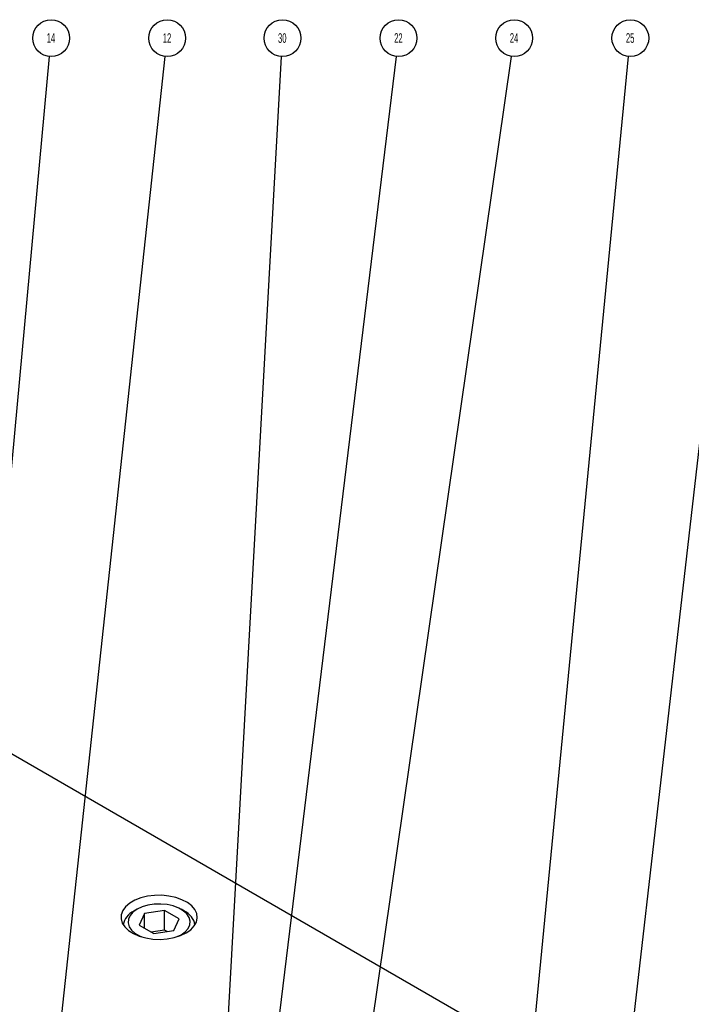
# Model space of a CAD drawing. Header units: inches. Extents: x 220 to 877, y 4 to 174.
# Tile 474 of 656: x 489 to 496, y 158 to 168. Entities that reach past the tile are written whole.
import ezdxf

# ---------------------------------------------------------------- set-up
doc = ezdxf.new("R2010")
doc.units = ezdxf.units.IN
doc.header["$LTSCALE"] = 0.5
doc.header["$MEASUREMENT"] = 0
for name, color, linetype in [('DSS-M-S', 53, 'Continuous'), ('SID-M-S', 105, 'Continuous'), ('SVD-M-S', 8, 'Continuous')]:
    doc.layers.add(name, color=color, linetype=linetype)
doc.styles.add('SLDTEXTSTYLE0', font='TXT', dxfattribs={"width": 0.595745})

msp = doc.modelspace()

# ---------------------------------------------------------------- linework, layer by layer
at = {"layer": 'DSS-M-S', "linetype": 'Continuous', "lineweight": 25}
for p, q in [((498.01993, 155.01843), (488.98328, 160.23518)), ((490.32055, 158.67771), (490.26698, 158.64678)), ((490.38329, 158.70222), (490.32055, 158.67771)), ((490.45293, 158.71944), (490.38329, 158.70222)), ((490.52696, 158.72873), (490.45293, 158.71944)), ((490.6027, 158.72977), (490.52696, 158.72873)), ((490.67741, 158.72252), (490.6027, 158.72977)), ((490.74839, 158.70724), (490.67741, 158.72252)), ((490.81308, 158.68447), (490.74839, 158.70724)), ((490.86914, 158.65506), (490.81308, 158.68447)), ((490.19469, 158.57036), (490.17859, 158.52762)), ((490.22452, 158.61056), (490.19469, 158.57036)), ((490.26698, 158.64678), (490.22452, 158.61056)), ((490.91454, 158.62004), (490.86914, 158.65506)), ((490.94764, 158.5807), (490.91454, 158.62004)), ((490.96725, 158.53846), (490.94764, 158.5807)), ((490.17859, 158.52762), (490.17679, 158.4839)), ((490.17679, 158.4839), (490.18935, 158.44077)), ((490.9406, 158.40975), (490.96366, 158.45141)), ((490.96366, 158.45141), (490.97266, 158.49484)), ((490.97266, 158.49484), (490.96725, 158.53846)), ((490.18935, 158.44077), (490.21582, 158.39979)), ((490.21582, 158.39979), (490.25525, 158.36245)), ((490.25525, 158.36245), (490.30622, 158.33009)), ((490.85605, 158.33764), (490.90429, 158.37137)), ((490.90429, 158.37137), (490.9406, 158.40975)), ((490.30622, 158.33009), (490.36686, 158.30388)), ((490.36686, 158.30388), (490.43501, 158.28477)), ((490.43501, 158.28477), (490.50819, 158.27345)), ((490.50819, 158.27345), (490.58375, 158.27033)), ((490.58375, 158.27033), (490.65898, 158.27552)), ((490.65898, 158.27552), (490.73114, 158.28884)), ((490.73114, 158.28884), (490.79763, 158.3098)), ((490.79763, 158.3098), (490.85605, 158.33764))]:
    msp.add_line(p, q, dxfattribs=at)
at = {"layer": 'SID-M-S'}
for p, q in [((488.29511, 155.18709), (489.42912, 167.48426)), ((489.53847, 157.2907), (490.63824, 167.48456)), ((491.24034, 156.45168), (491.85122, 167.48374)), ((491.38206, 153.77856), (493.05069, 167.48486)), ((492.29481, 153.87734), (494.25406, 167.48541)), ((493.99527, 152.22888), (495.47499, 167.48435)), ((494.94197, 152.30633), (496.67921, 167.4847))]:
    msp.add_line(p, q, dxfattribs=at)
for centre in [(489.44679, 167.67582), (490.65888, 167.67582), (491.86185, 167.67582), (493.07394, 167.67582), (494.28147, 167.67582), (495.49356, 167.67582)]:
    msp.add_circle(centre, 0.19237, dxfattribs=at)
at = {"layer": 'SVD-M-S', "linetype": 'Continuous', "lineweight": 25}
for p, q in [((490.34446, 158.58398), (490.3017, 158.5535)), ((490.34442, 158.58396), (490.30906, 158.56354)), ((490.39726, 158.60867), (490.34446, 158.58398)), ((490.34446, 158.58398), (490.34446, 158.58398)), ((490.4578, 158.62648), (490.39726, 158.60867)), ((490.63031, 158.57205), (490.42118, 158.5397)), ((490.52343, 158.63663), (490.4578, 158.62648)), ((490.59128, 158.63868), (490.52343, 158.63663)), ((490.65839, 158.63254), (490.59128, 158.63868)), ((490.7834, 158.48367), (490.63031, 158.57205)), ((490.63031, 158.36791), (490.63031, 158.57205)), ((490.72182, 158.61849), (490.65839, 158.63254)), ((490.7788, 158.59713), (490.72182, 158.61849)), ((490.82684, 158.56939), (490.7788, 158.59713)), ((490.83948, 158.56354), (490.80412, 158.58396)), ((490.86385, 158.5365), (490.82684, 158.56939)), ((490.25327, 158.48067), (490.24972, 158.4415)), ((490.27086, 158.51855), (490.25327, 158.48067)), ((490.3017, 158.5535), (490.27086, 158.51855)), ((490.42118, 158.5397), (490.36514, 158.41897)), ((490.42118, 158.38662), (490.42118, 158.5397)), ((490.72736, 158.36294), (490.7834, 158.48367)), ((490.8882, 158.49988), (490.86385, 158.5365)), ((490.89882, 158.46114), (490.8882, 158.49988)), ((490.89527, 158.42197), (490.89882, 158.46114)), ((490.24972, 158.4415), (490.26034, 158.40276)), ((490.26034, 158.40276), (490.28469, 158.36614)), ((490.28469, 158.36614), (490.3217, 158.33325)), ((490.36514, 158.41897), (490.51823, 158.33059)), ((490.63031, 158.36791), (490.49093, 158.34635)), ((490.51823, 158.33059), (490.72736, 158.36294)), ((490.65761, 158.35215), (490.63031, 158.36791)), ((490.80408, 158.31865), (490.84684, 158.34913)), ((490.84684, 158.34913), (490.87768, 158.38408)), ((490.87768, 158.38408), (490.89527, 158.42197)), ((490.3217, 158.33325), (490.36974, 158.30551)), ((490.36974, 158.30551), (490.39467, 158.29495)), ((490.75387, 158.29495), (490.80408, 158.31865))]:
    msp.add_line(p, q, dxfattribs=at)
for centre, radius, start, end in [((490.39, 158.38816), 0.19316, 114.759392, 170.007743), ((490.75855, 158.38817), 0.19314, 9.991175, 65.229567)]:
    msp.add_arc(centre, radius, start, end, dxfattribs=at)

# ---------------------------------------------------------------- texts
at = {"layer": 'SID-M-S', "char_height": 0.1, "attachment_point": 2, "style": 'SLDTEXTSTYLE0'}
for s, insert in [('14', (489.44477, 167.72692)), ('12', (490.65686, 167.72692)), ('30', (491.85984, 167.72692)), ('22', (493.07193, 167.72692)), ('24', (494.27946, 167.72692)), ('25', (495.49154, 167.72692))]:
    msp.add_mtext(s, dxfattribs=dict(at, insert=insert))

doc.saveas('drawing.dxf')
